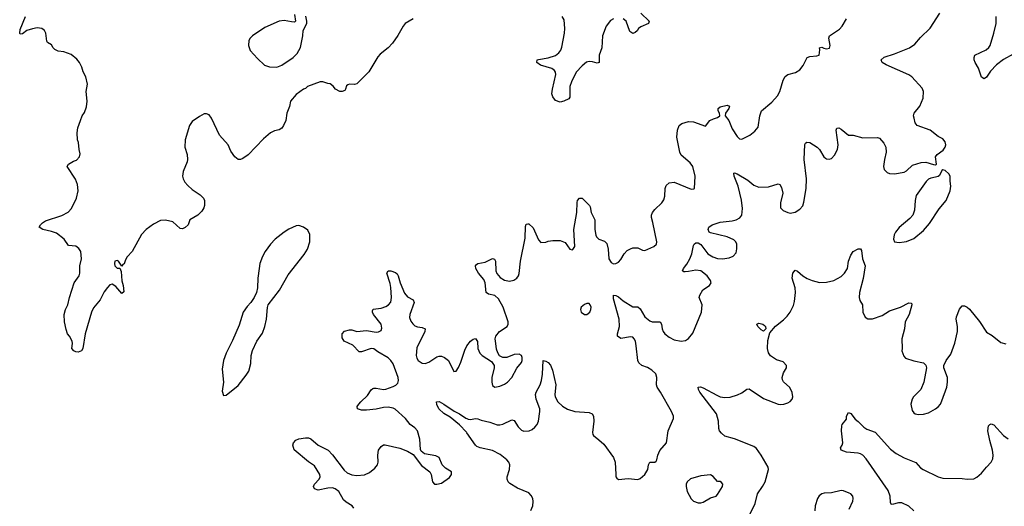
# Model space of a CAD drawing. Header units: inches. Extents: x 1449094 to 1618372, y 389908 to 534307.
# Tile 349 of 494: x 1526306 to 1534437, y 511667 to 515682. Entities that reach past the tile are written whole.
import ezdxf

# ---------------------------------------------------------------- set-up
doc = ezdxf.new("R2010")
doc.units = ezdxf.units.IN
doc.header["$MEASUREMENT"] = 0
doc.layers.add('B5521', color=7, linetype='Continuous')
doc.layers.add('B5531', color=7, linetype='Continuous')

msp = doc.modelspace()

# ---------------------------------------------------------------- linework, layer by layer
at = {"layer": 'B5521', "color": 5}
for points, elevation in [([(1529555.5, 515690), (1529490, 515651.6), (1529472, 515630), (1529428.1, 515551.9), (1529384.9, 515490), (1529348.2, 515450), (1529282.9, 515397.1), (1529263.7, 515376.3), (1529189, 515251), (1529090, 515154.5), (1529070, 515147), (1529030.7, 515149.3), (1529014.8, 515145.2), (1529004.5, 515135.5), (1528998, 515110), (1528990, 515098), (1528970, 515088.7), (1528951.1, 515088.9), (1528915.3, 515110), (1528895.1, 515135.1), (1528870, 515154), (1528850, 515155.3), (1528810, 515168.7), (1528788.4, 515168.4), (1528682, 515130), (1528665.4, 515114.6), (1528650, 515108.7), (1528590, 515065.2), (1528542.8, 515010), (1528533.7, 514966.3), (1528511, 514910), (1528502.8, 514850), (1528486, 514810), (1528470, 514788.7), (1528450, 514774), (1528410, 514766), (1528376, 514750), (1528319.9, 514700.1), (1528192.5, 514567.5), (1528150, 514537.2), (1528130, 514529.2), (1528110, 514529), (1528082, 514550), (1528050, 514598), (1528029, 514650), (1527957.2, 514730), (1527889.5, 514870), (1527870, 514896.2), (1527850, 514906), (1527830, 514905.1), (1527790, 514883.9), (1527730, 514842.6), (1527707.1, 514810), (1527673.1, 514690), (1527670.3, 514630.3), (1527688.4, 514570), (1527692.7, 514530), (1527690.4, 514510), (1527655.3, 514430), (1527650.4, 514390), (1527654.9, 514370), (1527670, 514342.8), (1527693.5, 514313.5), (1527730, 514280.7), (1527797.5, 514237.5), (1527824.7, 514210), (1527832, 514190), (1527831.3, 514150), (1527826, 514130), (1527810, 514102), (1527778, 514070), (1527712, 514030), (1527698, 513990), (1527673.7, 513966.3), (1527650, 513955.3), (1527630, 513959), (1527570, 514013.2), (1527510, 514029.3), (1527470, 514026), (1527410, 513995.1), (1527351, 513950), (1527310.8, 513910), (1527234.8, 513770), (1527193.2, 513726.8), (1527179.1, 513700.9), (1527170, 513668.7), (1527158, 513662), (1527150, 513648), (1527122, 513690), (1527110, 513694.5), (1527092, 513690), (1527087.7, 513670), (1527091.3, 513650), (1527110, 513631.3), (1527132.7, 513632.7), (1527144.9, 513604.9), (1527148.3, 513528.3), (1527160.7, 513490), (1527164.7, 513435.3), (1527150, 513422), (1527100.5, 513480.5), (1527070, 513499.5), (1527050, 513495.1), (1527030, 513472.7), (1527004.7, 513435.3), (1526970.4, 513370), (1526916.7, 513303.3), (1526898.4, 513270), (1526846, 513090), (1526827.3, 512970), (1526817.3, 512950), (1526790, 512938.4), (1526770, 512940.7), (1526753.2, 512950), (1526737.2, 512970), (1526742, 513010), (1526738, 513030), (1526718, 513070), (1526702, 513090), (1526690, 513126), (1526675.3, 513190), (1526673.2, 513250), (1526683.7, 513290), (1526702.7, 513330), (1526717, 513390), (1526755.1, 513510), (1526796.9, 513570), (1526801.5, 513590), (1526803.1, 513650), (1526816.8, 513710), (1526811, 513770), (1526795.3, 513795.3), (1526770, 513814.5), (1526710, 513819.3), (1526672.3, 513872.3), (1526610, 513919.5), (1526570, 513935.6), (1526498, 513950), (1526468, 513970), (1526478, 513990), (1526493.6, 514006.4), (1526518.6, 514021.4), (1526652.8, 514067.2), (1526705.7, 514094.3), (1526735.1, 514124.9), (1526776.3, 514210), (1526789.7, 514270), (1526783.8, 514323.8), (1526766.2, 514366.2), (1526699, 514470), (1526710, 514491.3), (1526750, 514514.8), (1526775.9, 514524.1), (1526801.2, 514550), (1526804.7, 514575.3), (1526796, 514610), (1526792, 514670), (1526784.5, 514690), (1526780.9, 514750), (1526786.6, 514790), (1526807, 514850), (1526822.7, 514890), (1526842, 514918), (1526857.2, 514962.8), (1526862.4, 515010), (1526854.5, 515090), (1526865.1, 515150), (1526852, 515210), (1526831.3, 515251.3), (1526819.7, 515290), (1526798.7, 515330), (1526777.8, 515357.8), (1526730, 515395.1), (1526670, 515418.4), (1526623.3, 515423.3), (1526595.9, 515435.9), (1526582.7, 515450), (1526570, 515475.3), (1526535.3, 515495.3), (1526530, 515506), (1526522, 515570), (1526510, 515592.7), (1526490, 515609.4), (1526450, 515615.6), (1526412.1, 515607.9), (1526365.8, 515594.2), (1526330, 515565.2), (1526310, 515562), (1526306, 515570), (1526310, 515602), (1526354, 515710)], 580), ([(1528575.2, 515724.8), (1528584.7, 515670), (1528576.8, 515663.2), (1528550, 515664.2), (1528490, 515676.3), (1528450, 515669.7), (1528330, 515617.4), (1528230, 515548.4), (1528210.3, 515530), (1528199.6, 515510), (1528194.9, 515470), (1528209.2, 515429.2), (1528270, 515362), (1528328, 515308), (1528370, 515294.8), (1528430, 515290.7), (1528470, 515307.7), (1528564, 515370), (1528596.6, 515403.4), (1528625.6, 515454.4), (1528645.2, 515550), (1528646, 515594), (1528676, 515650), (1528677.2, 515670), (1528669.1, 515710.9)], 580), ([(1529065.4, 511650), (1529051.3, 511671.3), (1529001.9, 511701.9), (1528980.6, 511720.6), (1528941.6, 511790), (1528912.6, 511810), (1528890, 511818), (1528850, 511816.8), (1528770, 511800.5), (1528739.3, 511810), (1528732, 511830), (1528739.6, 511850), (1528780.5, 511890), (1528788.4, 511910), (1528783.9, 511930), (1528739.5, 511999.5), (1528690, 512034.3), (1528571.9, 512131.9), (1528560.9, 512170), (1528567, 512190), (1528586.7, 512213.3), (1528610, 512223), (1528667.3, 512232.7), (1528690, 512230.4), (1528710, 512222.4), (1528770, 512171.8), (1528852.7, 512130), (1528890, 512092.7), (1528984.7, 511964.7), (1529010, 511944.1), (1529050, 511925.3), (1529090, 511919.8), (1529153.1, 511926.9), (1529193.5, 511946.5), (1529237.8, 511982.2), (1529259.6, 512010), (1529266.3, 512030), (1529264, 512090), (1529269.8, 512130.2), (1529290, 512161.6), (1529310, 512174), (1529325.3, 512174.7), (1529445.5, 512145.5), (1529510, 512120.5), (1529555.6, 512095.6), (1529623.4, 512003.4), (1529694, 511950), (1529704, 511930), (1529714.8, 511870), (1529730.7, 511850.7), (1529750, 511848.2), (1529790, 511857.1), (1529856.1, 511903.9), (1529873.2, 511930), (1529873.2, 511950), (1529822, 511982), (1529794.5, 512010), (1529769.2, 512070), (1529742.7, 512082.7), (1529650, 512098.4), (1529621.3, 512121.3), (1529615.6, 512135.6), (1529610, 512222), (1529590, 512289.2), (1529570, 512314.5), (1529530, 512342), (1529493, 512390), (1529408, 512468), (1529390, 512477.5), (1529350, 512485), (1529310, 512482), (1529250, 512467.2), (1529170, 512459.3), (1529130, 512460.5), (1529095.3, 512470), (1529093.2, 512490), (1529106, 512510), (1529122, 512530), (1529179.1, 512580.9), (1529210, 512627.7), (1529222, 512638), (1529230, 512642.4), (1529250, 512642), (1529310, 512631.7), (1529330, 512633.1), (1529390, 512655.3), (1529413.2, 512666.8), (1529430, 512683.8), (1529434.3, 512705.7), (1529432.1, 512730), (1529390, 512842.7), (1529371.3, 512871.3), (1529350, 512891.2), (1529262.6, 512942.6), (1529230, 512966.9), (1529210, 512968.4), (1529130, 512940.5), (1529110, 512942.4), (1529057.3, 512997.3), (1528986, 513030), (1528970, 513058), (1528969.6, 513090.4), (1528987.7, 513112.3), (1529030, 513124.4), (1529050, 513122.4), (1529090, 513108.7), (1529170, 513118.7), (1529250, 513104.4), (1529270, 513106), (1529290, 513118.8), (1529297, 513137), (1529290, 513168.7), (1529228.5, 513248.5), (1529218.4, 513270), (1529219.3, 513280.7), (1529226.2, 513293.8), (1529290, 513300.9), (1529330, 513314.9), (1529351.6, 513330), (1529369.8, 513350.2), (1529376.8, 513390), (1529371.1, 513471.1), (1529365.2, 513505.2), (1529339.3, 513590), (1529350, 513611), (1529370, 513610.7), (1529410, 513595.5), (1529424.1, 513584.1), (1529432.7, 513570), (1529447, 513510), (1529485, 513425), (1529510, 513394.9), (1529554.8, 513370), (1529564.9, 513350), (1529527.2, 513250), (1529526.1, 513226.1), (1529535.3, 513195.3), (1529552, 513172), (1529570, 513156.3), (1529590, 513148.2), (1529630, 513143), (1529654.8, 513130), (1529652.7, 513110), (1529585.8, 512974.2), (1529580.6, 512910), (1529585.4, 512890), (1529598, 512870), (1529630, 512847.3), (1529655.8, 512844.2), (1529684.7, 512855.3), (1529750, 512899.5), (1529770, 512905.3), (1529790, 512904.9), (1529815.6, 512895.6), (1529847.7, 512870), (1529890, 512778), (1529910, 512781), (1529930, 512811.3), (1529950, 512856), (1529983.5, 512956.5), (1529999.6, 512990), (1530000, 512990.5)], 580), ([(1530000, 512273.1), (1529997.2, 512277.2), (1529938.8, 512338.8), (1529862, 512402), (1529810, 512431.3), (1529767, 512470), (1529750, 512508), (1529749.2, 512530), (1529770, 512530.3), (1529810, 512510.3), (1529892.8, 512452.8), (1529939.5, 512430), (1529990, 512394.4), (1530000, 512390.2)], 560)]:
    msp.add_lwpolyline(points, dxfattribs=dict(at, elevation=elevation))
at = {"layer": 'B5521', "color": 5, "elevation": 620}
msp.add_lwpolyline([(1528610, 513982.9), (1528590, 513981.6), (1528530, 513954.5), (1528490, 513929.7), (1528416, 513870), (1528376.5, 513830), (1528332.2, 513770), (1528310, 513727.3), (1528289.2, 513670), (1528282.4, 513630), (1528271.4, 513550), (1528269, 513471), (1528261.1, 513430), (1528242, 513390), (1528215.8, 513350), (1528183.7, 513316.3), (1528151.8, 513270), (1528117.4, 513162.6), (1528064.4, 513035.6), (1528012.4, 512930), (1527990, 512868.7), (1527978, 512798), (1527988.1, 512691.9), (1527976.9, 512616.9), (1527990, 512582), (1528010, 512584.7), (1528110, 512663.7), (1528176.9, 512750), (1528197, 512783), (1528214.1, 512845.9), (1528218.3, 512910), (1528228.4, 512951.6), (1528263.6, 513030), (1528310, 513095.5), (1528331.8, 513150), (1528344.5, 513210), (1528352.1, 513307.9), (1528358, 513330), (1528450.7, 513450), (1528523.2, 513576.8), (1528656, 513744), (1528683.9, 513790), (1528702, 513850), (1528702.6, 513910), (1528686.6, 513946.6), (1528650, 513969.6)], close=True, dxfattribs=at)
at = {"layer": 'B5531', "color": 5}
for points, elevation in [([(1530000, 512390.2), (1530010, 512386), (1530030, 512383.2), (1530070, 512390.5), (1530088.3, 512388.3), (1530116.7, 512376.7), (1530190, 512360.9), (1530250, 512340.4), (1530270, 512339.3), (1530295.6, 512344.4), (1530370, 512379.1), (1530390, 512374), (1530422.4, 512322.4), (1530450, 512295.3), (1530470, 512287.7), (1530512.7, 512290), (1530538.3, 512301.7), (1530560.9, 512319.1), (1530578.3, 512341.7), (1530590.8, 512370), (1530602.2, 512450), (1530600.3, 512470), (1530571.9, 512550), (1530564.7, 512590), (1530571.1, 512610), (1530604.7, 512670), (1530615.7, 512704.3), (1530623.3, 512756.7), (1530629.6, 512870), (1530650, 512864.9), (1530670, 512852.4), (1530690, 512830.4), (1530707, 512790), (1530733.8, 512670), (1530726, 512590), (1530728.4, 512570), (1530750.2, 512530.2), (1530790, 512492.4), (1530830, 512468.4), (1530890, 512448), (1531010, 512442), (1531034.8, 512430), (1531044.9, 512410), (1531048.2, 512370), (1531036, 512276), (1531039.8, 512259.8), (1531044.7, 512250), (1531090, 512216.3), (1531130, 512179.1), (1531210.5, 512070), (1531224.4, 512030), (1531228.5, 511928.5), (1531230.5, 511910.5), (1531238, 511898), (1531250, 511888), (1531330, 511895.5), (1531410, 511887.7), (1531430, 511894.8), (1531469, 511930), (1531494, 511970), (1531499, 512010), (1531508.7, 512030), (1531550, 512031.3), (1531562, 512038), (1531569.1, 512050.9), (1531577.2, 512090), (1531593.8, 512126.2), (1531646.6, 512190), (1531660.5, 512290), (1531705.1, 512390), (1531705.1, 512410), (1531689.6, 512450), (1531598, 512610), (1531570, 512649.4), (1531565.6, 512670), (1531568, 512730), (1531558.8, 512758.8), (1531525.6, 512790), (1531490, 512811.1), (1531442.7, 512830), (1531418.4, 512850), (1531411.6, 512870), (1531398.5, 512990), (1531390.9, 513030), (1531381.3, 513050), (1531370, 513062.4), (1531350, 513066.6), (1531270, 513052), (1531243.7, 513070), (1531242.9, 513090), (1531259.7, 513150), (1531258, 513210), (1531210, 513379), (1531209.7, 513410.3), (1531230, 513406.7), (1531250, 513394.9), (1531290, 513363.6), (1531370, 513312.4), (1531411.7, 513311.7), (1531430, 513296.3), (1531469, 513230), (1531510, 513197.6), (1531530, 513188.7), (1531594, 513190), (1531606.4, 513170), (1531612.8, 513130), (1531620.9, 513110), (1531634.9, 513090), (1531670, 513061.5), (1531710, 513041.3), (1531770, 513028.9), (1531804.7, 513035.2), (1531829.8, 513050.2), (1531863.8, 513096.2), (1531938, 513270), (1531943, 513330), (1531917.6, 513390), (1531922.4, 513410), (1531947.6, 513452.4), (1532002.7, 513490), (1532016.3, 513510), (1532011.1, 513530), (1531982.4, 513570), (1531930, 513609), (1531890, 513615.4), (1531830, 513603.1), (1531802, 513602), (1531790, 513602.9), (1531780.9, 513610), (1531787.3, 513630), (1531814.8, 513665.2), (1531839.7, 513710), (1531856, 513750), (1531870, 513818), (1531876, 513830), (1531890, 513840.5), (1531910, 513841.6), (1531930, 513828.4), (1531990, 513749), (1532030, 513725.2), (1532070, 513712.8), (1532110, 513708.9), (1532164.1, 513715.9), (1532198, 513730), (1532222.6, 513757.4), (1532229.7, 513790.3), (1532228.5, 513830), (1532221, 513850), (1532204.5, 513864.5), (1532150, 513891.8), (1532010, 513924.2), (1532000.9, 513930), (1531991.8, 513950), (1531997, 513970), (1532024, 513990), (1532090, 514012), (1532190, 514022.3), (1532224, 514030), (1532254, 514046), (1532269.6, 514070), (1532275, 514124.9), (1532267.7, 514192.3), (1532240.2, 514310), (1532205.1, 514390), (1532204.2, 514415.8), (1532210, 514419.1), (1532230, 514411.7), (1532318, 514358), (1532370, 514316.1), (1532410, 514299.1), (1532490, 514302.3), (1532570, 514327.7), (1532582.5, 514322.5), (1532597.7, 514297.7), (1532607, 514250), (1532588.7, 514170), (1532590.4, 514130), (1532610, 514108.5), (1532650, 514090.4), (1532670, 514086.4), (1532710, 514093), (1532750, 514119.1), (1532773.9, 514146.1), (1532782.8, 514177.2), (1532801.1, 514290), (1532803.1, 514370), (1532783.5, 514530), (1532790, 514651.3), (1532796.2, 514663.8), (1532807.9, 514672.1), (1532830.3, 514670.3), (1532893, 514630), (1532912.5, 514612.5), (1532948.2, 514550), (1532959.9, 514539.9), (1532970, 514533), (1532990, 514530.5), (1533010, 514538), (1533035.2, 514564.8), (1533059.7, 514610), (1533066, 514650), (1533048, 514770), (1533053.6, 514786.4), (1533070, 514790.7), (1533090, 514779.1), (1533150, 514730.6), (1533190.4, 514730.4), (1533270, 514707.7), (1533390, 514710.8), (1533406, 514706), (1533442.5, 514662.5), (1533459.1, 514630), (1533461.6, 514590), (1533447, 514530), (1533440.3, 514470), (1533445.3, 514445.2), (1533470, 514420.5), (1533490, 514413.4), (1533530, 514410.7), (1533610, 514423), (1533630, 514434), (1533678.9, 514481.1), (1533750, 514504), (1533790, 514505.5), (1533851.6, 514488.4), (1533870, 514486), (1533877.2, 514490), (1533869.4, 514550.6), (1533884, 514570), (1533933.1, 514606.9), (1533949.2, 514630), (1533954.5, 514650), (1533950, 514674), (1533930, 514698), (1533890, 514719.5), (1533826, 514770), (1533717.2, 514810), (1533702, 514830), (1533692.3, 514870), (1533688.7, 514890), (1533694, 514910), (1533739, 514970), (1533766.3, 515033.7), (1533769.4, 515090), (1533758, 515118), (1533673.6, 515210), (1533650, 515226.6), (1533461.2, 515310), (1533429.3, 515330), (1533421.2, 515350), (1533446.3, 515373.7), (1533530, 515400.3), (1533654, 515450), (1533698.3, 515481.7), (1533745.3, 515534.7), (1533826.2, 515613.8), (1533904.9, 515735.1)], 560), ([(1531210, 515689.7), (1531185.3, 515674.7), (1531150.2, 515629.8), (1531118.7, 515550), (1531113.7, 515450), (1531092.7, 515390), (1531090.7, 515329.3), (1531075.5, 515324.5), (1531035.8, 515335.8), (1531010, 515337.6), (1530987.9, 515332.1), (1530950, 515303.1), (1530902.8, 515250), (1530862, 515170), (1530850.2, 515130), (1530850, 515042), (1530841, 515030), (1530800.7, 515010), (1530770, 515003.1), (1530730, 515016.4), (1530710, 515046.3), (1530701.6, 515070), (1530705.6, 515110), (1530732.5, 515230), (1530730.8, 515250), (1530723.5, 515263.5), (1530700.3, 515280.3), (1530606.3, 515306.3), (1530576, 515330), (1530579, 515350), (1530590, 515354.9), (1530670, 515367.4), (1530730, 515387.8), (1530759.7, 515410), (1530774, 515430), (1530784.1, 515455.9), (1530804.5, 515570), (1530807.2, 515610), (1530801.7, 515681.7), (1530786, 515710)], 580), ([(1531435.2, 515735.2), (1531504.9, 515670), (1531498.8, 515650), (1531435.3, 515624.7), (1531417.6, 515610), (1531406, 515590), (1531390, 515575.6), (1531370, 515569.7), (1531344.9, 515584.9), (1531313.5, 515670), (1531290, 515689.7)], 580), ([(1534510, 515396.9), (1534430, 515353.5), (1534372.7, 515310), (1534322.8, 515257.2), (1534290, 515209.3), (1534270, 515194), (1534250, 515208.7), (1534223, 515283), (1534196, 515330), (1534189.3, 515350), (1534189.2, 515370), (1534195.3, 515390), (1534286.7, 515433.3), (1534308.3, 515451.7), (1534321.6, 515470), (1534351.6, 515570), (1534369.6, 515650.3), (1534369.6, 515710)], 540), ([(1530000, 512990.5), (1530030, 513030.7), (1530050, 513047.3), (1530070, 513050.8), (1530085.5, 513025.5), (1530090.3, 512970), (1530104.9, 512930), (1530124.9, 512910), (1530201.6, 512861.6), (1530224, 512830), (1530224.9, 512810), (1530204.9, 512730), (1530203.8, 512690), (1530210, 512664.7), (1530230.7, 512650.7), (1530270, 512657.1), (1530310, 512674.4), (1530334, 512690), (1530370, 512730.6), (1530412.1, 512807.9), (1530450, 512854.8), (1530455.8, 512870), (1530455.6, 512895.6), (1530450, 512912), (1530430, 512923.6), (1530390, 512918.3), (1530330, 512894), (1530294.8, 512894.8), (1530269.4, 512909.4), (1530253.6, 512933.6), (1530243.9, 512963.9), (1530236.9, 513010), (1530234, 513050), (1530239.5, 513070), (1530269.7, 513110.3), (1530332.3, 513150), (1530339.5, 513170), (1530338.7, 513190), (1530298.9, 513310), (1530259.2, 513379.2), (1530230, 513405.3), (1530176.9, 513416.9), (1530158.4, 513430), (1530150.9, 513510.9), (1530137.8, 513537.8), (1530096.2, 513590), (1530072.3, 513630), (1530069.4, 513650), (1530078, 513662), (1530089.6, 513670.4), (1530150, 513682), (1530210, 513710.7), (1530226.8, 513706.8), (1530234.4, 513690), (1530237.3, 513610), (1530246.9, 513586.9), (1530275, 513555), (1530310, 513532), (1530350, 513523.9), (1530387, 513533), (1530410.7, 513549.3), (1530425.1, 513570), (1530430.8, 513589.2), (1530441.8, 513690), (1530479.1, 513880.9), (1530484.5, 513975.5), (1530490, 513996), (1530501.5, 513998.5), (1530510, 513999.1), (1530545.3, 513965.2), (1530590, 513866), (1530610, 513844.7), (1530650, 513846), (1530670, 513854.8), (1530710, 513860.5), (1530770, 513861.6), (1530810, 513843), (1530850, 513788.4), (1530870, 513782.4), (1530874.9, 513785.1), (1530891.8, 513810), (1530881.1, 513950), (1530905.8, 514090), (1530910, 514174), (1530913.2, 514190), (1530930, 514211), (1530951, 514210), (1531010.4, 514150.4), (1531017.5, 514137.5), (1531025.5, 514090), (1531057.1, 514030), (1531054.9, 513950), (1531064.1, 513904.1), (1531070.3, 513890), (1531090, 513870.3), (1531134.3, 513854.3), (1531154.7, 513834.7), (1531165.7, 513790), (1531170.3, 513710.3), (1531190, 513678), (1531210, 513668.5), (1531230, 513670.4), (1531250, 513681.3), (1531270, 513703.8), (1531296.9, 513750), (1531323.6, 513776.4), (1531350, 513791.8), (1531370, 513798.7), (1531410, 513800.5), (1531450, 513781), (1531470, 513778.8), (1531544, 513810), (1531565.2, 513830), (1531567, 513850), (1531535.1, 514010), (1531523, 514050), (1531523.5, 514070), (1531531.2, 514090), (1531550, 514117.1), (1531608.5, 514171.5), (1531624.4, 514195.6), (1531633.2, 514226.8), (1531635.4, 514290), (1531645.6, 514314.4), (1531670, 514337.1), (1531710, 514342.4), (1531850, 514284), (1531874.6, 514285.4), (1531878, 514290), (1531883.5, 514390), (1531864.7, 514470), (1531842.2, 514502.2), (1531770, 514564.5), (1531758.7, 514590), (1531734.2, 514714.2), (1531737.6, 514770), (1531752.3, 514810), (1531773.1, 514826.9), (1531830, 514843), (1531870, 514839.3), (1531970, 514804.7), (1532005.1, 514850), (1532034.6, 514865.5), (1532070, 514876.2), (1532087.2, 514890), (1532086, 514910), (1532075.3, 514930), (1532073.7, 514950), (1532090, 514962.2), (1532150, 514977.3), (1532167.7, 514967.7), (1532162.8, 514950), (1532134.5, 514910), (1532132.1, 514890), (1532163, 514850), (1532190, 514781.1), (1532230, 514718), (1532250, 514698.4), (1532270, 514697), (1532335.1, 514730), (1532378.2, 514761.8), (1532405.3, 514794.7), (1532418.3, 514890), (1532431.6, 514930), (1532518.3, 515001.7), (1532564.5, 515055.5), (1532582.6, 515090), (1532610, 515182.8), (1532626.9, 515213.1), (1532650, 515230.4), (1532713, 515247), (1532749.3, 515270), (1532776.1, 515303.9), (1532810, 515370.5), (1532830, 515379.3), (1532890, 515383), (1532909.4, 515390.6), (1532914.2, 515434.2), (1532910, 515451), (1532930, 515456.4), (1532947.2, 515447.2), (1532970, 515443.1), (1532992.9, 515447.1), (1532998.4, 515470), (1532989.5, 515530), (1532995.1, 515550), (1533076.1, 515603.9), (1533098.4, 515630), (1533134.5, 515690)], 580), ([(1532330, 511586.8), (1532378.7, 511690), (1532400.5, 511770), (1532441.3, 511830), (1532462, 511870), (1532489.6, 511970), (1532487.3, 511990), (1532429.6, 512090), (1532390, 512142.7), (1532370, 512159.5), (1532210, 512222.9), (1532130, 512246.2), (1532102, 512270), (1532086.3, 512290), (1532080.4, 512310), (1532076.3, 512370), (1532059.2, 512430), (1531923.5, 512610), (1531912, 512630), (1531909.5, 512650), (1531927.9, 512652.1), (1531950, 512645.3), (1532062.5, 512582.6), (1532090, 512571.2), (1532130, 512563.8), (1532173.5, 512566.5), (1532233, 512587), (1532270, 512604.4), (1532310, 512634), (1532330, 512637.3), (1532450, 512556.4), (1532570.4, 512510.4), (1532590, 512506.7), (1532618, 512510), (1532650, 512519.3), (1532669.6, 512530.3), (1532686.6, 512550), (1532691.8, 512570), (1532686.3, 512606.3), (1532666.2, 512646.2), (1532614.8, 512694.8), (1532606, 512710), (1532602.7, 512730), (1532612.5, 512767.5), (1532639, 512810), (1532638, 512830), (1532610, 512858), (1532555.5, 512875.5), (1532507.8, 512907.8), (1532490, 512933.2), (1532481.5, 512970), (1532485.2, 513034.8), (1532501.1, 513098.9), (1532546.9, 513153.1), (1532614.8, 513205.2), (1532645, 513235), (1532669.8, 513270.2), (1532695.4, 513324.6), (1532704.4, 513355.6), (1532711.6, 513430), (1532709, 513470), (1532686, 513550), (1532690, 513590.7), (1532710, 513616.4), (1532730, 513608.2), (1532774, 513570), (1532810, 513546), (1532850, 513530.4), (1532910, 513514.9), (1532970, 513515.5), (1533030, 513530.6), (1533090, 513563), (1533118.4, 513590), (1533141.6, 513630), (1533152, 513690), (1533170, 513738), (1533189.4, 513770.6), (1533230, 513791.3), (1533250, 513791.3), (1533258, 513778), (1533266, 513710), (1533288, 513650), (1533272.8, 513547.2), (1533242.3, 513430), (1533239.5, 513390), (1533244.7, 513364.7), (1533267.3, 513330), (1533268.4, 513270), (1533288.7, 513228.7), (1533310, 513214), (1533350, 513214.9), (1533430, 513242), (1533490, 513278.7), (1533581.2, 513310), (1533650, 513346.8), (1533670, 513342), (1533673, 513330), (1533650.5, 513250), (1533617.3, 513190), (1533613.4, 513130), (1533590.6, 513050), (1533594, 512970), (1533590.8, 512950), (1533606.4, 512906.4), (1533622, 512890), (1533690, 512867.3), (1533770, 512850.8), (1533790.5, 512830.5), (1533794, 512810), (1533773.4, 512690), (1533748.5, 512631.5), (1533687.7, 512570), (1533676.3, 512550), (1533664.9, 512510), (1533676.8, 512456.8), (1533690, 512438), (1533702, 512430), (1533730, 512424.9), (1533770, 512426), (1533810, 512437.1), (1533870, 512470.6), (1533890, 512487.7), (1533909.4, 512510), (1533922.7, 512537.3), (1533963.6, 512650), (1533969.6, 512690), (1533967, 512730), (1533939, 512810), (1533939, 512830), (1533956, 512870), (1533996.6, 512923.4), (1534028.2, 513011.8), (1534049.6, 513110), (1534051.2, 513150), (1534039.6, 513210), (1534042.9, 513230), (1534066.7, 513293.3), (1534090, 513321), (1534110, 513320.7), (1534130, 513310.6), (1534150, 513293), (1534232.4, 513192.4), (1534290, 513102.8), (1534336.7, 513076.7), (1534410, 513018.8), (1534450, 513006.8)], 540), ([(1533690.7, 511630.7), (1533650, 511668.2), (1533590, 511694.8), (1533564.2, 511695.8), (1533510, 511680.9), (1533504.4, 511684.4), (1533498, 511698), (1533494.5, 511750), (1533478, 511798), (1533297.9, 512057.9), (1533270, 512089), (1533250, 512101), (1533230, 512105.8), (1533133.6, 512113.6), (1533089, 512130), (1533084, 512150), (1533099, 512170), (1533105.2, 512190), (1533094, 512290), (1533095.3, 512330), (1533098, 512342), (1533132.9, 512387.1), (1533135.3, 512410), (1533150, 512442), (1533170, 512431.3), (1533204.7, 512384.7), (1533230, 512366.8), (1533278.5, 512318.5), (1533303.4, 512303.4), (1533370, 512277.6), (1533498.7, 512138.7), (1533543.8, 512103.8), (1533610, 512065.5), (1533707.4, 512027.4), (1533744, 511984), (1533766.8, 511970), (1533890, 511910.3), (1533930, 511898.9), (1534090, 511896.3), (1534130, 511890.8), (1534185.6, 511894.4), (1534210, 511906), (1534250, 511941), (1534289.2, 511990), (1534329.2, 512030), (1534342.9, 512057.1), (1534345.6, 512090), (1534340.5, 512130), (1534316.9, 512210), (1534302, 512290), (1534307.9, 512332.1), (1534318, 512342), (1534330, 512347.3), (1534350, 512338), (1534430, 512250.4), (1534470, 512222.4)], 520), ([(1530526.6, 511633.4), (1530544.2, 511670), (1530546.2, 511706.2), (1530542.4, 511730), (1530530, 511756), (1530510, 511778.4), (1530416.6, 511816.6), (1530354.8, 511854.8), (1530340.5, 511870), (1530332.6, 511890), (1530331.1, 511910), (1530349.7, 511970.3), (1530353.5, 512010), (1530345.8, 512030), (1530329.1, 512050), (1530273.4, 512093.4), (1530210, 512127.1), (1530109.9, 512149.9), (1530080.7, 512160.7), (1530069.9, 512169.9), (1530000, 512273.1)], 560), ([(1533156.6, 511643.4), (1533186, 511710), (1533189.3, 511730), (1533186, 511750), (1533170, 511769.2), (1533156.3, 511776.3), (1533110, 511795.1), (1533090, 511798), (1533010, 511777), (1532950, 511776.2), (1532930, 511769.5), (1532907.8, 511752.2), (1532894.4, 511730), (1532874.4, 511670), (1532872, 511628)], 540)]:
    msp.add_lwpolyline(points, dxfattribs=dict(at, elevation=elevation))
for points, elevation in [([(1533930, 514443.7), (1533922.3, 514437.7), (1533902.8, 514397.2), (1533890.4, 514389.6), (1533870, 514381.6), (1533830, 514375.6), (1533810, 514366), (1533792.3, 514347.7), (1533710, 514232.7), (1533700.3, 514190), (1533697.1, 514110), (1533681.6, 514070), (1533657.2, 514042.8), (1533570, 513967.3), (1533539.5, 513930), (1533528.4, 513908.4), (1533522.4, 513870), (1533530.5, 513850.5), (1533570, 513843.1), (1533610, 513848.5), (1533630, 513852.2), (1533690, 513877.1), (1533770, 513942), (1533819.8, 514000.2), (1533898.7, 514121.3), (1533957, 514190), (1533989.3, 514269.3), (1533996, 514310), (1533989.1, 514350.9), (1533989, 514390), (1533979.3, 514410), (1533950, 514436.9)], 560), ([(1530990, 513339.5), (1530970, 513331.5), (1530943, 513310), (1530936.4, 513290), (1530942.4, 513270), (1530970, 513248.9), (1530990, 513250.4), (1531013.3, 513270), (1531023.6, 513290), (1531024.5, 513310), (1531018, 513330), (1531010, 513339.3)], 580), ([(1532450, 513112.3), (1532430, 513123.6), (1532402, 513150), (1532393.2, 513170), (1532410, 513179.3), (1532442.8, 513170), (1532458, 513158), (1532465.5, 513150), (1532467.7, 513130)], 540), ([(1532010, 511925.6), (1531930, 511919.1), (1531846.1, 511893.9), (1531817.3, 511870), (1531810.5, 511850), (1531810.4, 511830), (1531819.5, 511790), (1531850, 511728.5), (1531870, 511710.3), (1531910, 511694.9), (1531930, 511694.9), (1531950, 511701.1), (1532010, 511735.5), (1532057.2, 511750), (1532070, 511762.8), (1532109.4, 511830), (1532111.6, 511850), (1532103.2, 511863.2), (1532090, 511872.3), (1532070, 511872.3), (1532033.4, 511913.4)], 560)]:
    msp.add_lwpolyline(points, close=True, dxfattribs=dict(at, elevation=elevation))

doc.saveas('drawing.dxf')
